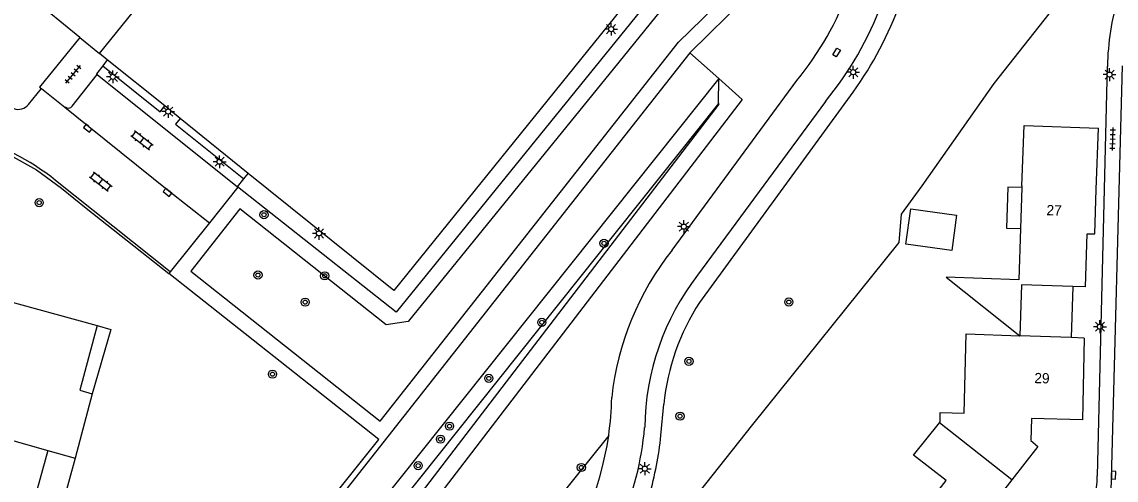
# Model space of a CAD drawing. Extents: x 131000 to 133013, y 393000 to 396501.
# Drawn here: x 131292.3 to 131398.9, y 395543.6 to 395588.3 of the extents above; entities that cross this region are included whole.
import ezdxf

# ---------------------------------------------------------------- set-up
doc = ezdxf.new("R2010")
doc.units = 0
for name, color, linetype in [('gg-afsc-erfafscheiding', 7, 'Continuous'), ('gg-afsc-hekwerk', 7, 'Continuous'), ('gg-anno-huisnummerreeks BGT', 7, 'Continuous'), ('gg-bbg-gedigitaliseerde bebouwing', 7, 'Continuous'), ('gg-bbg-gedigitaliseerde bijgebouw', 7, 'Continuous'), ('gg-bbg-hoofdgebouw', 7, 'Continuous'), ('gg-bbg-luifel en loopbrug', 7, 'Continuous'), ('gg-bbg-tussenscheiding', 7, 'Continuous'), ('gg-knt-verharding', 7, 'Continuous'), ('gg-knt-verharding nz', 7, 'Continuous'), ('gg-kntw-bovenkant insteek waterloop', 7, 'Continuous'), ('gt-grn-groengrens', 7, 'Continuous'), ('gt-symb-boom', 7, 'Continuous'), ('gt-symb-klinker verharding', 7, 'Continuous'), ('gt-symb-kolk', 7, 'Continuous'), ('gt-symb-kolk center center', 7, 'Continuous'), ('gt-symb-lichtmast', 7, 'Continuous'), ('gt-symb-tegel verharding', 7, 'Continuous')]:
    doc.layers.add(name, color=color, linetype=linetype)

# ---------------------------------------------------------------- blocks, each defined once
blk = doc.blocks.new('gt0-TEG1')
at = {"layer": 'gt-symb-tegel verharding'}
for p, q in [((-1.12, 0), (1.12, 0)), ((-0.9, -0.25), (-0.9, 0.25)), ((-0.45, -0.25), (-0.45, 0.25)), ((0, -0.25), (0, 0.25)), ((0.45, -0.25), (0.45, 0.25)), ((0.9, -0.25), (0.9, 0.25))]:
    blk.add_line(p, q, dxfattribs=at)
blk = doc.blocks.new('gt0-LMAST')
at = {"layer": 'gt-symb-lichtmast'}
for p, q in [((-0.18, 0.17), (-0.45, 0.44)), ((-0.01, 0.25), (-0.01, 0.62)), ((0.17, 0.17), (0.44, 0.44)), ((-0.26, 0), (-0.63, 0)), ((-0.18, -0.18), (-0.45, -0.45)), ((-0.01, -0.25), (-0.01, -0.63)), ((0.44, -0.45), (0.17, -0.18)), ((0.24, 0), (0.62, 0))]:
    blk.add_line(p, q, dxfattribs=at)
blk.add_circle((-0.01, 0), 0.25, dxfattribs=at)
blk = doc.blocks.new('gt0-KOLK')
at = {"layer": 'gt-symb-kolk'}
blk.add_lwpolyline([(0, 0), (0.37, 0), (0.37, 0.4), (-0.38, 0.4), (-0.38, 0), (0, 0)], dxfattribs=at)
blk = doc.blocks.new('gt0-KOLKCC')
at = {"layer": 'gt-symb-kolk center center'}
blk.add_lwpolyline([(-0.38, 0.2), (0.38, 0.2), (0.38, -0.2), (-0.38, -0.2)], close=True, dxfattribs=at)
blk = doc.blocks.new('gt0-BOOM')
at = {"layer": 'gt-symb-boom'}
for radius in [0.4, 0.2]:
    blk.add_circle((0, 0), radius, dxfattribs=at)
blk = doc.blocks.new('gt0-KL1')
at = {"layer": 'gt-symb-klinker verharding'}
for p, q in [((-1.15, 0.3), (1.15, 0.3)), ((-1, -0.3), (-1, 0.3)), ((-0.5, 0.3), (-0.5, 0.45)), ((0, -0.3), (0, 0.3)), ((0.5, 0.3), (0.5, 0.45)), ((1, -0.3), (1, 0.3)), ((-1.15, -0.3), (1.15, -0.3)), ((-0.5, -0.45), (-0.5, -0.3)), ((0.5, -0.45), (0.5, -0.3))]:
    blk.add_line(p, q, dxfattribs=at)

msp = doc.modelspace()

# ---------------------------------------------------------------- linework, layer by layer
at = {"layer": 'gg-afsc-erfafscheiding'}
for points in [[(131396.29, 395594.02), (131387.01, 395582.27), (131380.02, 395572.3), (131377.98, 395569.52), (131377.76, 395566.78), (131363.5, 395549.02), (131356.94, 395540.75)], [(131279.13, 395497.98), (131294, 395516.02), (131312.5, 395540.29), (131318.52, 395536.85), (131327.1, 395547.56)]]:
    msp.add_lwpolyline(points, dxfattribs=at)
at = {"layer": 'gg-afsc-hekwerk'}
for p, q in [((131299.88, 395585.19), (131341.64, 395636.97)), ((131297.94, 395586.77), (131292.39, 395591.32)), ((131297.94, 395586.77), (131299.88, 395585.19)), ((131300.63, 395584.58), (131299.88, 395585.19)), ((131306.22, 395580.08), (131300.63, 395584.58)), ((131307.73, 395578.86), (131306.22, 395580.08)), ((131314.37, 395573.51), (131307.73, 395578.86)), ((131327.1, 395547.56), (131306.63, 395563.75))]:
    msp.add_line(p, q, dxfattribs=at)
for points in [[(131370.27, 395613.76), (131328.54, 395562.09), (131314.37, 395573.51)], [(131278.9, 395571.8), (131280.28, 395573.65), (131282.14, 395575.26), (131284.19, 395576.29), (131286.44, 395577.01), (131288.84, 395576.29), (131291.15, 395575.28), (131293.72, 395573.85), (131296.16, 395572.06), (131298.57, 395570.12), (131306.63, 395563.75)]]:
    msp.add_lwpolyline(points, dxfattribs=at)
at = {"layer": 'gg-bbg-gedigitaliseerde bebouwing'}
for p, q in [((131389.77, 395572.13), (131389.63, 395568.14)), ((131389.77, 395572.3), (131389.77, 395572.13)), ((131299.17, 395552.04), (131297.49, 395545.75)), ((131294.85, 395546.5), (131297.49, 395545.75))]:
    msp.add_line(p, q, dxfattribs=at)
for points in [[(131389.77, 395572.3), (131389.97, 395578.18), (131397.21, 395577.93)], [(131389.63, 395568.14), (131389.47, 395563.14), (131382.37, 395563.38), (131389.55, 395557.68)], [(131299.64, 395558.67), (131297.96, 395552.39), (131299.17, 395552.04)], [(131381.72, 395549.21), (131381.8, 395549.31), (131381.78, 395550.21), (131384.12, 395550.14), (131384.34, 395557.86), (131389.55, 395557.68)], [(131378.21, 395538.26), (131382.38, 395543.57), (131379.21, 395546.06), (131381.72, 395549.21)], [(131294.85, 395546.5), (131292.77, 395538.98), (131294.1, 395538.62)]]:
    msp.add_lwpolyline(points, dxfattribs=at)
at = {"layer": 'gg-bbg-gedigitaliseerde bijgebouw'}
msp.add_lwpolyline([(131378.93, 395570.06), (131383.39, 395569.45), (131382.92, 395565.99), (131378.46, 395566.6), (131378.93, 395570.06)], dxfattribs=at)
at = {"layer": 'gg-bbg-hoofdgebouw'}
for p, q in [((131397.01, 395571.93), (131397.21, 395577.93)), ((131395.95, 395562.45), (131394.73, 395562.49)), ((131288.9, 395561.64), (131299.64, 395558.67)), ((131394.57, 395557.51), (131389.55, 395557.68)), ((131395.84, 395557.46), (131394.57, 395557.51))]:
    msp.add_line(p, q, dxfattribs=at)
for points in [[(131395.95, 395562.45), (131396.12, 395567.61), (131396.86, 395567.62), (131397.01, 395571.93)], [(131394.73, 395562.49), (131389.73, 395562.65), (131389.55, 395557.68)], [(131395.84, 395557.46), (131395.65, 395549.48), (131390.69, 395549.63), (131390.62, 395547.47), (131391.32, 395546.89), (131388.78, 395543.65)], [(131388.78, 395543.65), (131386.46, 395540.69), (131390.84, 395537.28), (131386.5, 395531.75)]]:
    msp.add_lwpolyline(points, dxfattribs=at)
at = {"layer": 'gg-bbg-luifel en loopbrug'}
msp.add_line((131394.73, 395562.49), (131394.57, 395557.51), dxfattribs=at)
for points in [[(131389.77, 395572.13), (131388.38, 395572.18), (131388.25, 395568.18), (131389.63, 395568.14)], [(131299.64, 395558.67), (131300.96, 395558.29), (131299.17, 395552.04)], [(131297.49, 395545.75), (131296.29, 395541.38), (131294.96, 395541.75), (131294.1, 395538.62)]]:
    msp.add_lwpolyline(points, dxfattribs=at)
at = {"layer": 'gg-bbg-tussenscheiding'}
for p, q in [((131285.4, 395549.17), (131294.85, 395546.5)), ((131388.78, 395543.65), (131381.72, 395549.21))]:
    msp.add_line(p, q, dxfattribs=at)
at = {"layer": 'gg-knt-verharding'}
for p, q in [((131300.63, 395584.58), (131300.18, 395583.99)), ((131398.08, 395583.95), (131397.11, 395544.02)), ((131398.42, 395541.3), (131399.56, 395583.98)), ((131297.21, 395580.06), (131299.64, 395583.15)), ((131299.64, 395583.15), (131313.32, 395572.2)), ((131292.94, 395580.23), (131294.21, 395581.79)), ((131294.21, 395581.79), (131296.5, 395579.98)), ((131355.67, 395566.03), (131367.83, 395582.57)), ((131358.36, 395560.92), (131373.32, 395581.44)), ((131370.61, 395580.53), (131358.15, 395563.6)), ((131306.76, 395563.9), (131295.59, 395572.82)), ((131310.6, 395568.68), (131306.76, 395563.9)), ((131306.76, 395563.9), (131306.63, 395563.75)), ((131354.57, 395547.96), (131354.87, 395551.02))]:
    msp.add_line(p, q, dxfattribs=at)
for points in [[(131297.94, 395586.77), (131294.03, 395581.93), (131294.21, 395581.79)], [(131300.18, 395583.99), (131299.57, 395583.2), (131299.64, 395583.15)], [(131313.32, 395572.2), (131313.34, 395572.18), (131310.6, 395568.68)]]:
    msp.add_lwpolyline(points, dxfattribs=at)
for centre, radius, start, end in [((131344.5, 395601.82), 30.24, 320.4676, 359.7861), ((131345.36, 395601.4), 32.76, 320.4193, 359.0882), ((131345.94, 395601.39), 33.87, 323.9147, 357.3286), ((131425.03, 395583.29), 26.95, 163.9634, 178.614), ((131291.96, 395581), 1.25, 249.617, 321.8449), ((131296.82, 395580.38), 0.506, 231.9563, 321.2753), ((131280.55, 395553.97), 24.12, 51.4051, 74.4265), ((131377.73, 395548.61), 28.11, 141.7077, 173.757), ((131377.81, 395548.45), 24.81, 142.3705, 179.3313), ((131376.82, 395548.86), 22.06, 146.8411, 174.3769), ((131320.22, 395552.16), 29.57, 351.8561, 359.0356), ((131321.15, 395551.67), 31.98, 319.6666, 354.7434), ((131320.24, 395552.16), 29.55, 319.9145, 351.8514), ((131322.79, 395551.1), 31.94, 343.745, 354.3579), ((131380.28, 395544.43), 16.83, 328.3857, 358.5949)]:
    msp.add_arc(centre, radius, start, end, dxfattribs=at)
at = {"layer": 'gg-knt-verharding nz'}
msp.add_lwpolyline([(131296.5, 395579.98), (131298.84, 395578.07), (131306.61, 395571.82), (131310.6, 395568.68)], dxfattribs=at)
at = {"layer": 'gg-kntw-bovenkant insteek waterloop'}
for q in [(131357.39, 395585.27), (131276.82, 395478.21)]:
    msp.add_line((131360.21, 395582.75), q, dxfattribs=at)
msp.add_lwpolyline([(131357.39, 395585.27), (131274.61, 395480.09), (131276.82, 395478.21)], dxfattribs=at)
at = {"layer": 'gt-grn-groengrens'}
for p, q in [((131364.61, 395592.34), (131357.39, 395585.27)), ((131360.18, 395580.31), (131360.21, 395582.75)), ((131360.18, 395580.31), (131277.96, 395477.23)), ((131313.94, 395572.98), (131314.37, 395573.51)), ((131313.32, 395572.2), (131313.33, 395572.21)), ((131313.33, 395572.21), (131313.94, 395572.98)), ((131349.49, 395547.97), (131285.81, 395468.48))]:
    msp.add_line(p, q, dxfattribs=at)
for points in [[(131372.21, 395612.19), (131372.71, 395611.79), (131350.49, 395584.36), (131329.95, 395559.06), (131327.8, 395558.76), (131313.55, 395570.07), (131308.77, 395563.99), (131327.22, 395549.35), (131356.31, 395586.31), (131364.55, 395594.36), (131366.93, 395597.42), (131371.6, 395605.28), (131373.9, 395609.03), (131374.63, 395610.34), (131375.21, 395612.99), (131373.74, 395614.19)], [(131371.52, 395612.75), (131328.77, 395559.99), (131313.33, 395572.21)], [(131300.18, 395583.99), (131305.77, 395579.52), (131306.22, 395580.08)], [(131360.21, 395582.75), (131362.5, 395580.71), (131280.36, 395473.49)], [(131277.96, 395477.23), (131280, 395475.49), (131360.26, 395580.25), (131360.18, 395580.31)], [(131307.73, 395578.86), (131307.28, 395578.31), (131313.94, 395572.98)]]:
    msp.add_lwpolyline(points, dxfattribs=at)

# ---------------------------------------------------------------- block references
at = {"layer": 'gt-symb-boom'}
for p in [(131293.99, 395570.66), (131315.9, 395569.48), (131349.03, 395566.69), (131315.31, 395563.6), (131321.82, 395563.53), (131319.91, 395560.96), (131367.05, 395560.97), (131342.98, 395558.99), (131357.31, 395555.19), (131316.73, 395553.94), (131337.81, 395553.53), (131356.45, 395549.85), (131333.98, 395548.87), (131333.1, 395547.61), (131330.92, 395545.02), (131346.82, 395544.84)]:
    msp.add_blockref('gt0-BOOM', p, dxfattribs=at)
at = {"layer": 'gt-symb-klinker verharding', "rotation": -37.68393139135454}
for p in [(131304.02, 395576.74), (131300, 395572.71)]:
    msp.add_blockref('gt0-KL1', p, dxfattribs=at)
at = {"layer": 'gt-symb-kolk'}
for p, rotation in [((131298.84, 395578.07), 140.72268850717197), ((131306.61, 395571.82), 141.1701750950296), ((131398.49, 395544.1), -91.66111204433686)]:
    msp.add_blockref('gt0-KOLK', p, dxfattribs=dict(at, rotation=rotation))
at = {"layer": 'gt-symb-kolk center center', "rotation": 58.6627942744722}
msp.add_blockref('gt0-KOLKCC', (131371.7, 395585.29), dxfattribs=at)
at = {"layer": 'gt-symb-lichtmast'}
for p in [(131349.73, 395587.57), (131373.33, 395583.37), (131301.18, 395582.92), (131398.31, 395583.14), (131306.56, 395579.54), (131311.58, 395574.65), (131356.82, 395568.32), (131321.27, 395567.66), (131397.38, 395558.57), (131353.02, 395544.73)]:
    msp.add_blockref('gt0-LMAST', p, dxfattribs=at)
at = {"layer": 'gt-symb-tegel verharding'}
for p, rotation in [((131297.3, 395583.16), 50.803311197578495), ((131398.6, 395576.86), -91.48935472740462)]:
    msp.add_blockref('gt0-TEG1', p, dxfattribs=dict(at, rotation=rotation))

# ---------------------------------------------------------------- texts
at = {"layer": 'gg-anno-huisnummerreeks BGT'}
for s, rotation, p in [('27', 358.1, (131392.14, 395569.44)), ('29', 358.6, (131390.96, 395553.07))]:
    msp.add_text(s, height=1, rotation=rotation, dxfattribs=at).set_placement(p)

doc.saveas('drawing.dxf')
